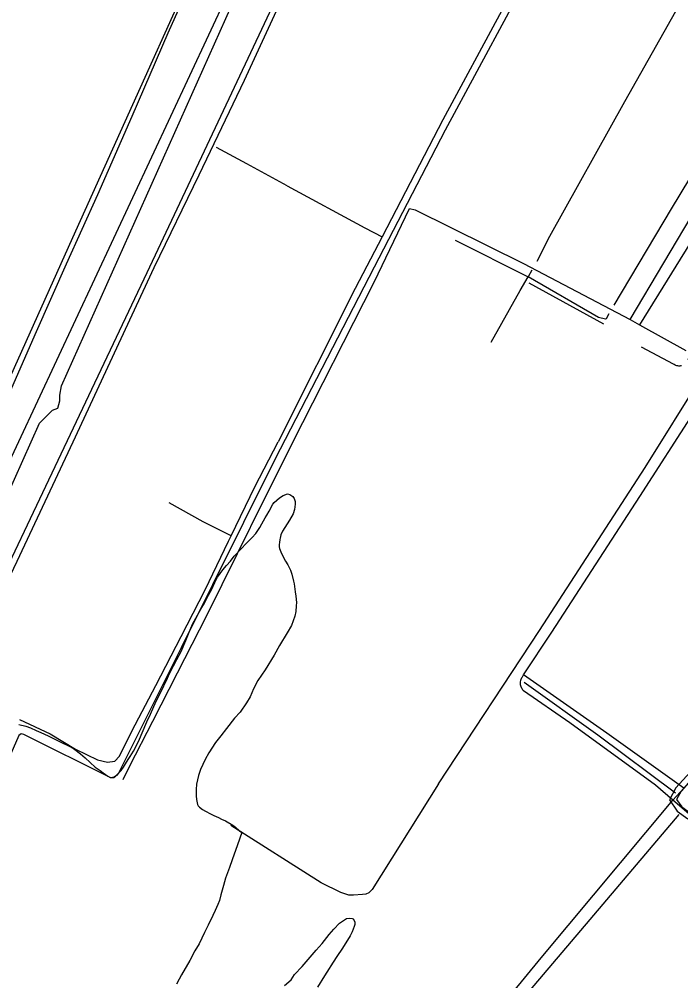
# Model space of a CAD drawing. Extents: x 3419139 to 3457078, y 540382 to 565875.
# Drawn here: x 3425468 to 3427081, y 559887 to 562230 of the extents above; entities that cross this region are included whole.
import ezdxf

# ---------------------------------------------------------------- set-up
doc = ezdxf.new("R2010")
doc.units = 0
for name, color, linetype in [('V-DTCH-CNTR', 7, 'Continuous'), ('V-ROAD-CNTR', 7, 'Continuous'), ('V-SITE-VEGE', 7, 'Continuous'), ('V-TOPO-SHOR', 7, 'Continuous')]:
    doc.layers.add(name, color=color, linetype=linetype)

msp = doc.modelspace()

# ---------------------------------------------------------------- linework, layer by layer
at = {"layer": 'V-DTCH-CNTR'}
for p, q in [((3426710.4, 561588.2), (3426892.3, 561488.4)), ((3426490.3, 560367.1), (3426328.5, 560109.8))]:
    msp.add_line(p, q, dxfattribs=at)
for points in [[(3426957.6, 561498.6), (3427122.1, 561775.1), (3427317.2, 562094.8), (3427543.7, 562467.5), (3427790.7, 562873.1), (3427934.7, 563108.9), (3427997.8, 563212.2), (3428232.2, 563588.3), (3428447.7, 563940.8), (3428470.3, 563978.1)], [(3428511.7, 563978.2), (3428341.2, 563703.3), (3428024.6, 563189.6), (3427964.2, 563090.2), (3427816.6, 562845.4), (3427543.6, 562405.5), (3427260.6, 561938.1), (3426980.4, 561486)], [(3426976, 562892.6), (3426827.9, 562613.9), (3426667.8, 562297.6), (3426644.6, 562251.7), (3426501.3, 561985)], [(3426501.3, 561985), (3426353.2, 561700.4), (3426287.6, 561574.3), (3426099.9, 561200.5)], [(3426121.8, 561824.6), (3426022.9, 561878.1), (3425949.5, 561917.7)], [(3426121.8, 561824.6), (3426311.2, 561721.8), (3426353.2, 561700.4)], [(3426134.8, 561198.1), (3426333.4, 561589.4), (3426419.6, 561769.1), (3426433.4, 561766.1)], [(3426433.4, 561766.1), (3426697.6, 561635), (3426957.6, 561498.6), (3426980.4, 561486), (3427093.2, 561423.3)], [(3427168.3, 560236.7), (3427062, 560327.5), (3427019.1, 560364.1), (3426810.8, 560515.5), (3426697.8, 560594.1), (3426696.2, 560595.8), (3426694.8, 560597.7), (3426693.6, 560599.6), (3426692.5, 560601.7), (3426691.6, 560603.8), (3426690.4, 560608.3), (3426690.1, 560610.6), (3426690, 560612.9), (3426690.2, 560615.2), (3426691, 560619.8), (3426691.7, 560622), (3426692.5, 560624.1), (3426693.6, 560626.2), (3426694.9, 560628.1), (3426697.8, 560632.6), (3426766.3, 560736.9), (3426981.4, 561067.2), (3427243, 561473.6)], [(3427082.9, 561385.8), (3427080.6, 561385.4), (3427078.3, 561385.2), (3427076, 561385.3), (3427073.6, 561385.5), (3427071.4, 561386), (3427069.1, 561386.6), (3427067, 561387.5), (3427064.9, 561388.6), (3427062.9, 561389.9), (3426985.5, 561431.1)], [(3426490.3, 560367.1), (3426736.4, 560740.6), (3426994.2, 561137.8), (3427133.5, 561360.8), (3427134.2, 561363), (3427134.7, 561365.3), (3427134.9, 561367.6), (3427134.9, 561370), (3427134.7, 561372.3), (3427134.3, 561374.6), (3427133.7, 561376.8), (3427132.8, 561379), (3427131.8, 561381.1), (3427130.6, 561383), (3427129.2, 561384.9), (3427127.6, 561386.6), (3427125.8, 561388.2), (3427124, 561389.5), (3427122, 561390.7), (3427098.5, 561402.1)], [(3425469, 560523.8), (3425543.4, 560488.7), (3425605.8, 560451.5), (3425659.2, 560425.8), (3425683.7, 560419.9), (3425701.1, 560422.5), (3425713, 560435), (3425742.7, 560495.9), (3425801.6, 560606.8), (3425863.4, 560726.1), (3425921.8, 560840), (3425978.7, 560958.3), (3425985, 560971.2), (3426043, 561090.6), (3426099.9, 561200.5)], [(3426134.8, 561198.1), (3426063.5, 561057.3), (3425999.7, 560927.5), (3425924.5, 560776.7), (3425853.3, 560636.9), (3425792.9, 560519), (3425737, 560410.6), (3425720.7, 560377.2)], [(3425985, 560971.2), (3425916.5, 561005.8), (3425833.6, 561051.9)], [(3426492.6, 559641.3), (3426740.7, 559943.4), (3427062, 560327.5), (3427088.5, 560356.8), (3427256.2, 560542.9), (3427557.4, 560898.1), (3427585.2, 560930.3)], [(3427088.5, 560356.8), (3426901.1, 560490.8), (3426697.8, 560632.6)], [(3426328.5, 560109.8), (3426320.2, 560101.5), (3426313.3, 560098.7), (3426305.1, 560097.3), (3426283, 560095.9), (3426272, 560095.8), (3426252.6, 560102.6), (3426204.2, 560125.9), (3425984.3, 560265.8)]]:
    msp.add_lwpolyline(points, dxfattribs=at)
at = {"layer": 'V-ROAD-CNTR'}
for points in [[(3429971.2, 563987.8), (3429908.8, 563906), (3429534, 563405), (3429195.4, 562946.8), (3428908.2, 562559.4), (3428459.9, 561954.6), (3428220, 561618.7), (3428176.1, 561562.5), (3428141.9, 561532.8), (3428094.8, 561501.5), (3428036.3, 561452.1), (3427993.2, 561410.2), (3427906.1, 561304.2), (3427730.4, 561101.2), (3427478.2, 560806.8), (3427178.6, 560453.7), (3427105.8, 560375.9), (3427081.6, 560349), (3427070.7, 560328.9), (3427083.2, 560311.3), (3427107, 560293.8)], [(3427526, 560885.7), (3427466.8, 560816.5), (3427167.4, 560463.7), (3427094.8, 560386), (3427069.3, 560357.8), (3427053.1, 560327.9), (3427072.3, 560300.7), (3427098.1, 560281.7)]]:
    msp.add_lwpolyline(points, dxfattribs=at)
at = {"layer": 'V-SITE-VEGE'}
for p, q in [((3426111.7, 561069.9), (3426122.4, 561073.7)), ((3426122.4, 561073.7), (3426127.9, 561072.2)), ((3426127.9, 561072.2), (3426135.3, 561067.1)), ((3426077.5, 561031.8), (3426086.7, 561048.4)), ((3426086.7, 561048.4), (3426090, 561052.5)), ((3426090, 561052.5), (3426102.9, 561064.4)), ((3426102.9, 561064.4), (3426111.7, 561069.9)), ((3426135.3, 561067.1), (3426138.3, 561062.3)), ((3426138.3, 561062.3), (3426140.6, 561054.9)), ((3426140.6, 561048.6), (3426139.1, 561035.7)), ((3426140.6, 561054.9), (3426140.6, 561048.6)), ((3426071.6, 561022.2), (3426077.5, 561031.8)), ((3426135.9, 561025.3), (3426127.1, 561009.4)), ((3426139.1, 561035.7), (3426135.9, 561025.3)), ((3426054.8, 560991.8), (3426059.9, 561000.7)), ((3426059.9, 561000.7), (3426067.6, 561015.1)), ((3426067.6, 561015.1), (3426071.6, 561022.2)), ((3426127.1, 561009.4), (3426110.2, 560982.8)), ((3426036, 560967.4), (3426045.2, 560977.4)), ((3426045.2, 560977.4), (3426054.8, 560991.8)), ((3426110.2, 560982.8), (3426105.8, 560974.3)), ((3426020.9, 560951.8), (3426036, 560967.4)), ((3426102.9, 560955.1), (3426102.2, 560950.3)), ((3426103.2, 560962.8), (3426102.9, 560955.1)), ((3426104, 560965.4), (3426103.2, 560962.8)), ((3426105.8, 560974.3), (3426104, 560965.4)), ((3425992.6, 560921.9), (3426009.9, 560940.7)), ((3426009.9, 560940.7), (3426020.9, 560951.8)), ((3426102.2, 560950.3), (3426102.2, 560944.8)), ((3426102.2, 560944.8), (3426102.9, 560940.3)), ((3426102.9, 560940.3), (3426105.9, 560932.6)), ((3426105.9, 560932.6), (3426109.3, 560924.8)), ((3425973.5, 560898.9), (3425983.4, 560909.6)), ((3425983.4, 560909.6), (3425992.6, 560921.9)), ((3426109.3, 560924.8), (3426117.1, 560910.1)), ((3426117.1, 560910.1), (3426123, 560900.5)), ((3425951.8, 560870.4), (3425964.7, 560888.9)), ((3425964.7, 560888.9), (3425973.5, 560898.9)), ((3426123, 560900.5), (3426129.7, 560888)), ((3426129.7, 560888), (3426133.1, 560878.4)), ((3425944.9, 560857.5), (3425951.8, 560870.4)), ((3426133.1, 560878.4), (3426137.2, 560860.7)), ((3426137.2, 560860.7), (3426138.3, 560854.4)), ((3425929.8, 560826.8), (3425936.8, 560839.7)), ((3425936.8, 560839.7), (3425944.9, 560857.5)), ((3426138.3, 560854.4), (3426141.3, 560835.2)), ((3425919.6, 560807.2), (3425929.8, 560826.8)), ((3426141.3, 560835.2), (3426142.8, 560824.2)), ((3426142.8, 560824.2), (3426144, 560809.4)), ((3425890.9, 560756.5), (3425910.8, 560793.1)), ((3425910.8, 560793.1), (3425919.6, 560807.2)), ((3426143.7, 560800.6), (3426142.6, 560787.3)), ((3426144, 560809.4), (3426143.7, 560800.6)), ((3426140.4, 560775.8), (3426132.4, 560753.3)), ((3426142.6, 560787.3), (3426140.4, 560775.8)), ((3425881.1, 560732.5), (3425890.9, 560756.5)), ((3426132.4, 560753.3), (3426121.7, 560734.8)), ((3425874.8, 560716.2), (3425881.1, 560732.5)), ((3426121.7, 560734.8), (3426103, 560704.1)), ((3425862.8, 560689.9), (3425874.8, 560716.2)), ((3426103, 560704.1), (3426089.8, 560681.1)), ((3425852.9, 560670.3), (3425862.8, 560689.9)), ((3426089.8, 560681.1), (3426067.8, 560645.3)), ((3425835.6, 560637.4), (3425852.9, 560670.3)), ((3425829.4, 560624.9), (3425835.6, 560637.4)), ((3426067.8, 560645.3), (3426050.2, 560618.6)), ((3425812.9, 560589), (3425829.4, 560624.9)), ((3426042.8, 560604.6), (3426039.5, 560598.3)), ((3426043.6, 560606.8), (3426042.8, 560604.6)), ((3426050.2, 560618.6), (3426043.6, 560606.8)), ((3425802.3, 560568.3), (3425812.9, 560589)), ((3426031.1, 560579.4), (3426022.3, 560564.2)), ((3426039.5, 560598.3), (3426031.1, 560579.4)), ((3425788, 560537.2), (3425802.3, 560568.3)), ((3426022.3, 560564.2), (3426006.5, 560542)), ((3425779.6, 560518), (3425788, 560537.2)), ((3426006.5, 560542), (3425993.3, 560526.9)), ((3425467.6, 560512.1), (3425484.3, 560507.7)), ((3425768.2, 560491.4), (3425779.6, 560518)), ((3425993.3, 560526.9), (3425973.4, 560502.1)), ((3425484.3, 560507.7), (3425495.4, 560503.3)), ((3425495.4, 560503.3), (3425509.8, 560496.8)), ((3425509.8, 560496.8), (3425520.9, 560492)), ((3425520.9, 560492), (3425538.6, 560483.9)), ((3425761.6, 560476.2), (3425768.2, 560491.4)), ((3425973.4, 560502.1), (3425959.4, 560484.3)), ((3425538.6, 560483.9), (3425571.5, 560467.8)), ((3425571.5, 560467.8), (3425588.2, 560460.1)), ((3425752.8, 560457.4), (3425761.6, 560476.2)), ((3425946.6, 560467.6), (3425930.4, 560442.5)), ((3425959.4, 560484.3), (3425946.6, 560467.6)), ((3425588.2, 560460.1), (3425600.4, 560453.1)), ((3425600.4, 560453.1), (3425617.4, 560440.7)), ((3425617.4, 560440.7), (3425629.2, 560430.4)), ((3425738.9, 560433.7), (3425746.6, 560447)), ((3425746.6, 560447), (3425752.8, 560457.4)), ((3425930.4, 560442.5), (3425921.6, 560426.2)), ((3425629.2, 560430.4), (3425653.7, 560407.9)), ((3425722.7, 560407.8), (3425727.1, 560415.9)), ((3425727.1, 560415.9), (3425734.1, 560426.7)), ((3425734.1, 560426.7), (3425738.9, 560433.7)), ((3425921.6, 560426.2), (3425910.6, 560402.2)), ((3425653.7, 560407.9), (3425665.9, 560399.8)), ((3425665.9, 560399.8), (3425672.9, 560394)), ((3425672.9, 560394), (3425684, 560386.2)), ((3425703.2, 560385.6), (3425711.3, 560393.7)), ((3425711.3, 560393.7), (3425716.8, 560400)), ((3425716.8, 560400), (3425722.7, 560407.8)), ((3425910.6, 560402.2), (3425905.5, 560387.4)), ((3425684, 560386.2), (3425690.3, 560382.9)), ((3425690.3, 560382.9), (3425698.8, 560383)), ((3425698.8, 560383), (3425703.2, 560385.6)), ((3425905.5, 560387.4), (3425900.4, 560366)), ((3425900.4, 560366), (3425899.4, 560353.4)), ((3425899.4, 560353.4), (3425899.4, 560337.9)), ((3425899.4, 560337.9), (3425900.2, 560329.4)), ((3425900.2, 560329.4), (3425901.7, 560320.6)), ((3425901.7, 560320.6), (3425903.2, 560316.5)), ((3425903.2, 560316.5), (3425904.7, 560313.6)), ((3425904.7, 560313.6), (3425908, 560310.2)), ((3425908, 560310.2), (3425914.7, 560304.4)), ((3425914.7, 560304.4), (3425922.1, 560300.3)), ((3425922.1, 560300.3), (3425934.3, 560294.1)), ((3425934.3, 560294.1), (3425942.4, 560290.4)), ((3425942.4, 560290.4), (3425953.9, 560284.9)), ((3425953.9, 560284.9), (3425961.3, 560281.3)), ((3425961.3, 560281.3), (3425971.2, 560277.2)), ((3425971.2, 560277.2), (3425989, 560266.6)), ((3425989, 560266.6), (3425995.7, 560261.5)), ((3425995.7, 560261.5), (3426005.3, 560253)), ((3426005.3, 560253), (3426010.8, 560249)), ((3426010.8, 560249), (3426000.1, 560218.5)), ((3426000.1, 560218.5), (3425987, 560182.2)), ((3425987, 560182.2), (3425980.8, 560163.7)), ((3425980.8, 560163.7), (3425971.2, 560137.7)), ((3425971.2, 560137.7), (3425966.4, 560119.2)), ((3425966.4, 560119.2), (3425959.5, 560096.5)), ((3425959.5, 560096.5), (3425956.7, 560082.8)), ((3425952.6, 560073.2), (3425945.7, 560058.8)), ((3425956.7, 560082.8), (3425952.6, 560073.2)), ((3425940.2, 560046.5), (3425929.2, 560023.2)), ((3425945.7, 560058.8), (3425940.2, 560046.5)), ((3426265.9, 560039.3), (3426273.5, 560039.9)), ((3426273.5, 560039.9), (3426280.3, 560039.3)), ((3425929.2, 560023.2), (3425920.3, 560004.7)), ((3426235, 560013.3), (3426248.8, 560027.6)), ((3426248.8, 560027.6), (3426258.4, 560034.5)), ((3426258.4, 560034.5), (3426265.9, 560039.3)), ((3426280.3, 560039.3), (3426282.4, 560037.9)), ((3426285.1, 560019.4), (3426280.3, 560007)), ((3426282.4, 560037.9), (3426286.5, 560031)), ((3426286.5, 560024.8), (3426285.1, 560019.4)), ((3426286.5, 560031), (3426286.5, 560024.8)), ((3425920.3, 560004.7), (3425907.2, 559977.3)), ((3426206.9, 559978.3), (3426224, 560000.2)), ((3426224, 560000.2), (3426235, 560013.3)), ((3426274.8, 559996.8), (3426256.2, 559966.6)), ((3426280.3, 560007), (3426274.8, 559996.8)), ((3425907.2, 559977.3), (3425896.3, 559960.2)), ((3426192.5, 559961.9), (3426206.9, 559978.3)), ((3425896.3, 559960.2), (3425883.9, 559936.9)), ((3426158.1, 559922.2), (3426192.5, 559961.9)), ((3426242.5, 559946.1), (3426233.6, 559932.3)), ((3426256.2, 559966.6), (3426242.5, 559946.1)), ((3425883.9, 559936.9), (3425864, 559901.9)), ((3426233.6, 559932.3), (3426218.5, 559908.4)), ((3425864, 559901.9), (3425858.5, 559891)), ((3426131.4, 559890), (3426139.6, 559902.3)), ((3426139.6, 559902.3), (3426158.1, 559922.2)), ((3426212.3, 559899.5), (3426195.1, 559871.4)), ((3426218.5, 559908.4), (3426212.3, 559899.5)), ((3425858.5, 559891), (3425851.6, 559879.3)), ((3426114.9, 559875.6), (3426131.4, 559890))]:
    msp.add_line(p, q, dxfattribs=at)
for points in [[(3425097.2, 560328.2), (3425070.1, 560328.2), (3425052, 560341.8), (3425034, 560350.8), (3425015.9, 560350.8), (3424993.3, 560355.4), (3424997.8, 560378), (3425015.9, 560400.6), (3425598.8, 561698.4), (3426019, 562629.9), (3426068.7, 562489.7), (3425372.9, 561002), (3425106.3, 560373.4)], [(3425165, 560319.2), (3425147.5, 560324.8), (3425133.4, 560323.7), (3425124.3, 560328.2), (3425119.8, 560341.8), (3425192.1, 560518.1), (3425517.4, 561246.2), (3425549.1, 561277.8), (3425562.6, 561282.3), (3425567.2, 561300.4), (3425567.2, 561314), (3425571.7, 561336.6), (3426068.7, 562449), (3426104.9, 562304.3), (3425779.5, 561612.4)]]:
    msp.add_lwpolyline(points, close=True, dxfattribs=at)
at = {"layer": 'V-TOPO-SHOR'}
for p in [(3426531.1, 561692.2), (3426717.8, 561618.9)]:
    msp.add_line(p, (3426709.3, 561602.2), dxfattribs=at)
for points in [[(3427556.6, 563974.1), (3427352.3, 563580.3), (3427100.6, 563095), (3426924.1, 562759.6), (3426661.1, 562245.8), (3426506.5, 561959.6)], [(3426514.3, 563738.6), (3426495, 563690.5), (3426477.1, 563639), (3426467.5, 563617.4), (3426425.4, 563529), (3426339.2, 563336), (3426264, 563169.6), (3426179.2, 562984.3), (3426174.4, 562973.2), (3426111, 562826.2), (3426018.6, 562618), (3425928.3, 562414), (3425830.4, 562196), (3425742.9, 561993.3), (3425658.8, 561802.5), (3425582.9, 561633.3), (3425509.8, 561468.9), (3425414.7, 561253), (3425332.6, 561070.5), (3425217.5, 560812.9), (3425127.9, 560613.7), (3425014.1, 560356), (3425001, 560328.1), (3425000.6, 560314.1)], [(3427639, 563270.3), (3427434.3, 562901.7), (3427181.9, 562451.6), (3426943.6, 562028.7), (3426761.3, 561700.9), (3426730.4, 561640.2)], [(3427871.3, 563132.1), (3427705.5, 562850), (3427530.9, 562555.2), (3427307.3, 562180.7), (3427057.9, 561768.6), (3426917.7, 561533.6)], [(3426498, 563109.7), (3426402, 562906.6), (3426283.1, 562649.8), (3426195.3, 562461.3), (3426089.6, 562239.4), (3426016.3, 562081), (3425906.4, 561850), (3425796.5, 561624.6), (3425689.4, 561393.6), (3425598.9, 561199.6), (3425462.7, 560908.6), (3425326.6, 560625.9), (3425263, 560496.8), (3425160, 560276.3), (3425157.9, 560270.7), (3425156.7, 560249.5)], [(3426506.5, 561959.6), (3426333.9, 561626.4), (3426091.4, 561157.7), (3425862.7, 560698.7), (3425710.7, 560393.2), (3425705.2, 560387.7), (3425699.7, 560383.5), (3425691.4, 560382.1), (3425479.9, 560487.5), (3425473, 560488.9), (3425467.5, 560484.7), (3425355.3, 560229.9)], [(3426618.8, 561443.2), (3426689.1, 561569.5), (3426709.3, 561602.2)], [(3426905.2, 561512.2), (3426899.4, 561500.1), (3426897.1, 561499.4), (3426880.7, 561503.6), (3426709.3, 561602.2)], [(3426699.6, 560614.6), (3426878.7, 560486.5), (3427067.9, 560345.6)], [(3427076.1, 560292.7), (3426859, 560036.4), (3426609.2, 559741.8), (3426503.9, 559616.6)]]:
    msp.add_lwpolyline(points, dxfattribs=at)

doc.saveas('drawing.dxf')
